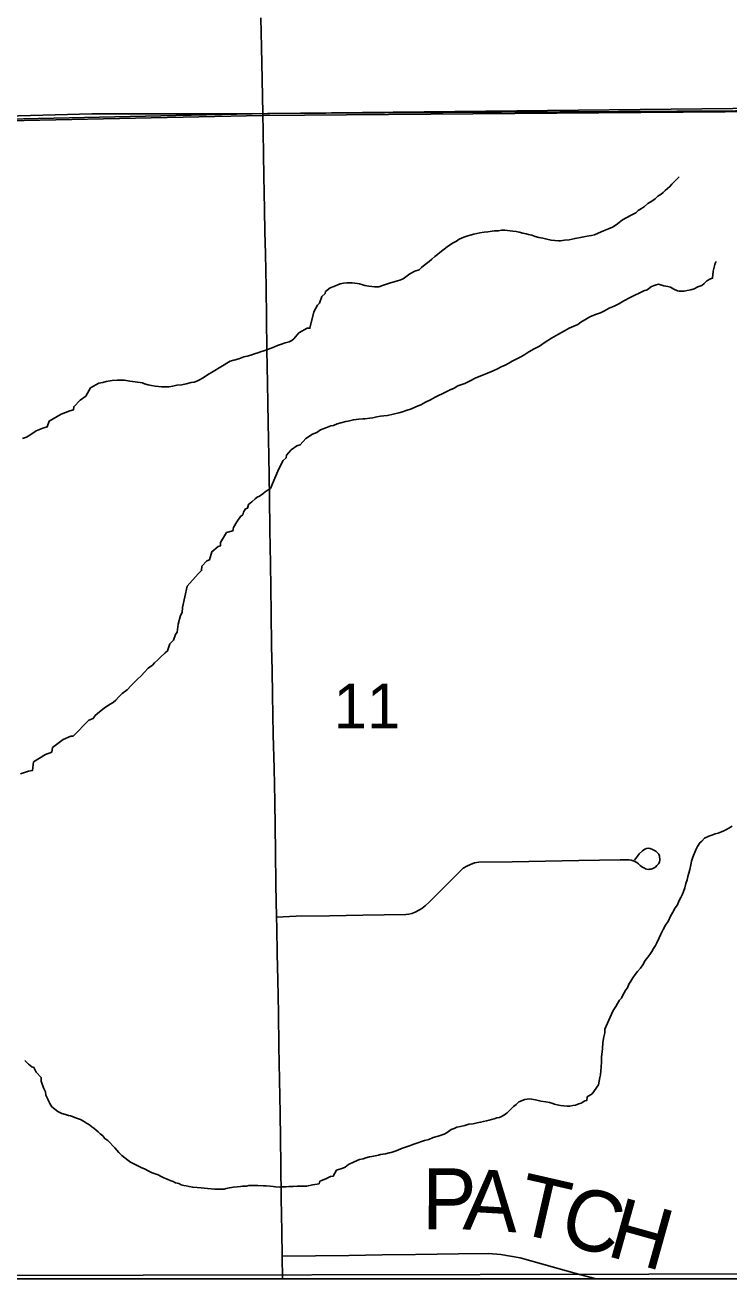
# Model space of a CAD drawing. Extents: x 103424 to 290657, y 38711 to 110967.
# Drawn here: x 214251.757 to 214252.085, y 40208.301 to 40208.886 of the extents above; entities that cross this region are included whole.
import ezdxf

# ---------------------------------------------------------------- set-up
doc = ezdxf.new("R2010")
doc.units = 0
for name, color, linetype in [('GM_X_Corporation', 7, 'Continuous'), ('GM_X_Minor_River', 7, 'Continuous'), ('GM_X_Rail_Line', 7, 'Continuous'), ('GM_X_Section_Text', 7, 'Continuous'), ('GM_X_State_Route', 7, 'Continuous'), ('GM_X_Township_Road', 7, 'Continuous'), ('GM_X_Township_Road_Text', 7, 'Continuous')]:
    doc.layers.add(name, color=color, linetype=linetype)

msp = doc.modelspace()

# ---------------------------------------------------------------- linework, layer by layer
at = {"layer": 'GM_X_Corporation'}
for points in [[(214246.35258, 40213.74302), (214246.35258, 40208.30125), (214253.15258, 40208.30125), (214253.15258, 40215.10125), (214247.88425, 40215.10125), (214247.88593, 40214.68485), (214247.88621, 40214.66416), (214247.8863, 40214.63438), (214247.88525, 40214.01696), (214247.88494, 40213.98106), (214247.88095, 40213.75762), (214247.63273, 40213.75746), (214247.49304, 40213.75527), (214246.50862, 40213.74676)], [(214250.69191, 40208.30125), (214253.06696, 40208.30125), (214253.06682, 40208.31021), (214253.06246, 40208.47339), (214253.05193, 40208.86157), (214252.88558, 40208.86006), (214252.88546, 40208.86005), (214252.37731, 40208.84757), (214251.86746, 40208.84353), (214251.37809, 40208.8332), (214250.68423, 40208.81599), (214250.68656, 40208.66767), (214250.69144, 40208.40851)], [(214252.11515, 40208.84579), (214252.1263, 40208.30367), (214251.65436, 40208.30266), (214251.64186, 40208.83944), (214251.86976, 40208.84444)], [(214251.65439, 40208.30125), (214252.12636, 40208.30125), (214252.1263, 40208.30367), (214251.65436, 40208.30266)]]:
    msp.add_lwpolyline(points, close=True, dxfattribs=at)
msp.add_lwpolyline([(214253.00988, 40211.04357), (214253.02982, 40210.15917), (214253.03816, 40209.68571), (214253.03884, 40209.64149), (214253.03938, 40209.58281), (214253.04007, 40209.5319), (214253.04048, 40209.50556), (214253.0417, 40209.42491), (214253.04293, 40209.3635), (214253.04334, 40209.31505), (214253.04389, 40209.27029), (214253.04443, 40209.20192), (214253.04913, 40209.1185), (214253.05193, 40208.86157), (214252.88558, 40208.86006), (214252.88546, 40208.86005), (214252.37731, 40208.84757), (214251.86746, 40208.84353), (214251.37809, 40208.8332), (214250.68423, 40208.81599)], dxfattribs=at)
at = {"layer": 'GM_X_Minor_River'}
for points in [[(214252.0037, 40208.78521), (214252.00542, 40208.78505), (214252.00637, 40208.78507), (214252.00826, 40208.7853), (214252.01035, 40208.78554), (214252.01319, 40208.78617), (214252.01641, 40208.78681), (214252.01887, 40208.78724), (214252.02077, 40208.78748), (214252.02228, 40208.78789), (214252.02398, 40208.78869), (214252.02643, 40208.78969), (214252.02869, 40208.79069), (214252.03058, 40208.79149), (214252.03227, 40208.79248), (214252.03376, 40208.79365), (214252.03526, 40208.79482), (214252.0394, 40208.797), (214252.04053, 40208.79759), (214252.04146, 40208.79818), (214252.04258, 40208.79916), (214252.04409, 40208.80014), (214252.04559, 40208.80112), (214252.04708, 40208.80249), (214252.04896, 40208.80348), (214252.05046, 40208.80465), (214252.05176, 40208.80582), (214252.05326, 40208.8068), (214252.0542, 40208.80758), (214252.05513, 40208.80855), (214252.05625, 40208.80952), (214252.05737, 40208.81031), (214252.0583, 40208.81147), (214252.05979, 40208.81302), (214252.06128, 40208.81438), (214252.06176, 40208.81482)], [(214251.82977, 40208.71797), (214251.83185, 40208.7184), (214251.83412, 40208.71902), (214251.83563, 40208.71924), (214251.83677, 40208.71964), (214251.83809, 40208.72024), (214251.83978, 40208.72123), (214251.84184, 40208.7226), (214251.84447, 40208.72418), (214251.84804, 40208.72635), (214251.85236, 40208.72891), (214251.85633, 40208.73014), (214251.85878, 40208.73095), (214251.86029, 40208.73137), (214251.862, 40208.73178), (214251.86369, 40208.73239), (214251.86521, 40208.7328), (214251.86653, 40208.7334), (214251.86804, 40208.73381), (214251.86974, 40208.73442), (214251.87144, 40208.73503), (214251.87295, 40208.73563), (214251.87445, 40208.73623), (214251.87634, 40208.73684), (214251.87804, 40208.73745), (214251.87993, 40208.73806), (214251.88106, 40208.73866), (214251.88199, 40208.73944), (214251.88441, 40208.74215), (214251.88817, 40208.74432), (214251.8895, 40208.74435), (214251.89143, 40208.75199), (214251.89307, 40208.75507), (214251.894, 40208.75604), (214251.89508, 40208.7591), (214251.89657, 40208.76046), (214251.89674, 40208.76141), (214251.89899, 40208.76317), (214251.90069, 40208.76378), (214251.9037, 40208.76499), (214251.90522, 40208.7654), (214251.90674, 40208.76543), (214251.90788, 40208.76546), (214251.90921, 40208.76549), (214251.91054, 40208.76532), (214251.91169, 40208.76516), (214251.91264, 40208.76499), (214251.91379, 40208.76464), (214251.91513, 40208.76428), (214251.91704, 40208.76394), (214251.91837, 40208.76378), (214251.91971, 40208.76362), (214251.92161, 40208.76367), (214251.92388, 40208.76447), (214251.92671, 40208.7653), (214251.92936, 40208.76611), (214251.93144, 40208.76673), (214251.93295, 40208.76733), (214251.93426, 40208.76831), (214251.93613, 40208.76968), (214251.93839, 40208.77087), (214251.94047, 40208.77148), (214251.94158, 40208.77265), (214251.94326, 40208.77401), (214251.94514, 40208.77539), (214251.94644, 40208.77655), (214251.94775, 40208.77772), (214251.94906, 40208.7787), (214251.95018, 40208.77967), (214251.95355, 40208.78222), (214251.95599, 40208.78398), (214251.95787, 40208.78497), (214251.95918, 40208.78576), (214251.96125, 40208.78675), (214251.96314, 40208.78737), (214251.96427, 40208.78777), (214251.96598, 40208.78819), (214251.9673, 40208.78841), (214251.96882, 40208.78882), (214251.97071, 40208.78905), (214251.97242, 40208.78928), (214251.97451, 40208.78951), (214251.97564, 40208.78973), (214251.97754, 40208.78977), (214251.97887, 40208.78999), (214251.98039, 40208.79002), (214251.98173, 40208.78986), (214251.98287, 40208.78969), (214251.98421, 40208.78953), (214251.98573, 40208.78938), (214251.98707, 40208.78903), (214251.98879, 40208.78868), (214251.99032, 40208.78834), (214251.99147, 40208.78798), (214251.993, 40208.78763), (214251.99453, 40208.7871), (214251.99625, 40208.78656), (214251.99816, 40208.78623), (214252.00007, 40208.78589), (214252.00199, 40208.78536), (214252.0037, 40208.78521)], [(214251.99169, 40208.73327), (214251.99413, 40208.73465), (214251.99657, 40208.73603), (214251.9992, 40208.7378), (214252.0022, 40208.73976), (214252.00539, 40208.74154), (214252.00821, 40208.74312), (214252.01047, 40208.74431), (214252.01254, 40208.74531), (214252.01443, 40208.74611), (214252.01593, 40208.74709), (214252.0178, 40208.74827), (214252.02006, 40208.74965), (214252.0227, 40208.75066), (214252.02496, 40208.75147), (214252.02684, 40208.75246), (214252.0291, 40208.75365), (214252.03136, 40208.75465), (214252.03362, 40208.75565), (214252.03588, 40208.75702), (214252.03889, 40208.75861), (214252.04529, 40208.76179), (214252.0468, 40208.7622), (214252.04886, 40208.76377), (214252.05093, 40208.76457), (214252.05207, 40208.76479), (214252.05456, 40208.76408), (214252.05647, 40208.76374), (214252.05761, 40208.76339), (214252.05916, 40208.76247), (214252.06088, 40208.76175), (214252.06184, 40208.76158), (214252.06298, 40208.7616), (214252.06412, 40208.76163), (214252.06545, 40208.76185), (214252.06715, 40208.76226), (214252.06866, 40208.76268), (214252.07035, 40208.76366), (214252.07224, 40208.76427), (214252.07336, 40208.76525), (214252.07467, 40208.76642), (214252.07636, 40208.7674), (214252.07731, 40208.76761), (214252.07762, 40208.77085), (214252.07831, 40208.77409), (214252.07885, 40208.77525), (214252.07885, 40208.77525), (214252.07885, 40208.77544)], [(214251.81619, 40208.58734), (214251.81712, 40208.58831), (214251.81843, 40208.58966), (214251.81992, 40208.59103), (214251.82197, 40208.59297), (214251.82309, 40208.59395), (214251.82416, 40208.5972), (214251.82584, 40208.59895), (214251.82692, 40208.60163), (214251.82766, 40208.6026), (214251.82815, 40208.60641), (214251.82921, 40208.61042), (214251.82994, 40208.61177), (214251.83008, 40208.61424), (214251.83234, 40208.62417), (214251.83735, 40208.62979), (214251.83903, 40208.63134), (214251.83918, 40208.63344), (214251.8414, 40208.63595), (214251.84273, 40208.63636), (214251.84379, 40208.64019), (214251.84678, 40208.64253), (214251.84791, 40208.64294), (214251.84788, 40208.64446), (214251.85064, 40208.64907), (214251.85366, 40208.6499), (214251.85382, 40208.65142), (214251.85547, 40208.65412), (214251.85713, 40208.65663), (214251.85826, 40208.65741), (214251.85861, 40208.65856), (214251.85953, 40208.6601), (214251.86047, 40208.6605), (214251.86082, 40208.66222), (214251.8625, 40208.66339), (214251.864, 40208.66476), (214251.86493, 40208.66554), (214251.86606, 40208.66613), (214251.86756, 40208.66711), (214251.86868, 40208.66809), (214251.86999, 40208.66907), (214251.87112, 40208.66966), (214251.87311, 40208.67445), (214251.87511, 40208.67887), (214251.87712, 40208.68271), (214251.87842, 40208.68388), (214251.87859, 40208.68521), (214251.88081, 40208.68773), (214251.88344, 40208.6895), (214251.88495, 40208.68991), (214251.88755, 40208.69301), (214251.89074, 40208.69498), (214251.89282, 40208.69578), (214251.8945, 40208.69696), (214251.89695, 40208.69796), (214251.89922, 40208.69877), (214251.90055, 40208.69899), (214251.90224, 40208.69978), (214251.90394, 40208.7002), (214251.90621, 40208.70082), (214251.90735, 40208.70104), (214251.90981, 40208.70166), (214251.91228, 40208.7019), (214251.91417, 40208.70213), (214251.91512, 40208.70215), (214251.9174, 40208.70239), (214251.91892, 40208.70262), (214251.92081, 40208.70304), (214251.92252, 40208.70327), (214251.92404, 40208.70349), (214251.92574, 40208.70371), (214251.93104, 40208.70497), (214251.93275, 40208.70539), (214251.93444, 40208.70599), (214251.9369, 40208.70681), (214251.93916, 40208.70781), (214251.94124, 40208.70861), (214251.94349, 40208.7098), (214251.94575, 40208.71099), (214251.94801, 40208.71218), (214251.94951, 40208.71297), (214251.95121, 40208.71377), (214251.95309, 40208.71476), (214251.95497, 40208.71556), (214251.95686, 40208.71636), (214251.95854, 40208.71754), (214251.96176, 40208.71856), (214251.9642, 40208.71975), (214251.96684, 40208.72114), (214251.96966, 40208.72234), (214251.97231, 40208.72335), (214251.97494, 40208.72454), (214251.97702, 40208.72535), (214251.97871, 40208.72633), (214251.98059, 40208.72714), (214251.98228, 40208.72812), (214251.98379, 40208.72891), (214251.98605, 40208.7301), (214251.98812, 40208.7311), (214251.98981, 40208.73209), (214251.99169, 40208.73327)], [(214251.75555, 40208.69299), (214251.75744, 40208.6936), (214251.75931, 40208.69478), (214251.76194, 40208.69655), (214251.76496, 40208.69776), (214251.76704, 40208.69837), (214251.76793, 40208.70105), (214251.77357, 40208.70421), (214251.77753, 40208.70582), (214251.77923, 40208.70623), (214251.77939, 40208.70776), (214251.78237, 40208.71086), (214251.78499, 40208.71263), (214251.78719, 40208.71648), (214251.79114, 40208.71865), (214251.79303, 40208.71907), (214251.79454, 40208.71949), (214251.79739, 40208.71993), (214251.79967, 40208.72017), (214251.80081, 40208.72019), (214251.80309, 40208.72005), (214251.80557, 40208.71973), (214251.80805, 40208.7194), (214251.81149, 40208.71891), (214251.81245, 40208.71836), (214251.81417, 40208.71801), (214251.8157, 40208.71767), (214251.81742, 40208.71732), (214251.81894, 40208.71717), (214251.82028, 40208.71701), (214251.8218, 40208.71704), (214251.8237, 40208.71708), (214251.8256, 40208.71731), (214251.82749, 40208.71773), (214251.82977, 40208.71797)], [(214251.75451, 40208.5366), (214251.75828, 40208.53782), (214251.76018, 40208.53824), (214251.76066, 40208.54224), (214251.7663, 40208.54559), (214251.76913, 40208.54679), (214251.76946, 40208.54889), (214251.77452, 40208.55261), (214251.7781, 40208.55421), (214251.77905, 40208.55423), (214251.7865, 40208.56161), (214251.78838, 40208.56241), (214251.78931, 40208.56376), (214251.79136, 40208.56552), (214251.79361, 40208.56728), (214251.79604, 40208.56904), (214251.79774, 40208.56984), (214251.79904, 40208.571), (214251.80034, 40208.57236), (214251.80202, 40208.57411), (214251.80426, 40208.57587), (214251.80613, 40208.57781), (214251.80762, 40208.57917), (214251.80911, 40208.58072), (214251.81079, 40208.58228), (214251.81246, 40208.58403), (214251.81413, 40208.58596), (214251.81619, 40208.58734)], [(214252.02713, 40208.41767), (214252.03022, 40208.42458), (214252.03094, 40208.42631), (214252.03223, 40208.42823), (214252.03296, 40208.42958), (214252.03388, 40208.43112), (214252.03481, 40208.43209), (214252.03536, 40208.43324), (214252.03609, 40208.43459), (214252.03682, 40208.43593), (214252.03756, 40208.4369), (214252.03829, 40208.43863), (214252.03921, 40208.43998), (214252.04013, 40208.44152), (214252.04124, 40208.44306), (214252.04234, 40208.4446), (214252.04364, 40208.44615), (214252.04475, 40208.4477), (214252.04585, 40208.44962), (214252.04715, 40208.45117), (214252.04807, 40208.45252), (214252.04899, 40208.45387), (214252.04973, 40208.45522), (214252.05065, 40208.45657), (214252.05138, 40208.45791), (214252.05247, 40208.46022), (214252.0532, 40208.46194), (214252.05429, 40208.46405), (214252.05539, 40208.46617), (214252.05668, 40208.4681), (214252.05759, 40208.47002), (214252.05869, 40208.47213), (214252.05978, 40208.47425), (214252.06089, 40208.4756), (214252.06162, 40208.47732), (214252.06253, 40208.47905), (214252.06326, 40208.48059), (214252.06381, 40208.48174), (214252.06434, 40208.48346), (214252.06487, 40208.48557), (214252.0654, 40208.48729), (214252.06575, 40208.48882), (214252.06629, 40208.49035), (214252.06663, 40208.49206), (214252.06716, 40208.49417), (214252.0675, 40208.49588), (214252.06803, 40208.4978), (214252.06948, 40208.50125), (214252.07021, 40208.50278), (214252.07131, 40208.50452), (214252.07224, 40208.5053), (214252.07355, 40208.50666), (214252.07562, 40208.50765), (214252.07694, 40208.50806), (214252.07845, 40208.50866), (214252.07996, 40208.50907), (214252.08147, 40208.50968), (214252.0826, 40208.51008), (214252.08373, 40208.51068), (214252.08486, 40208.51127), (214252.08636, 40208.51225)], [(214251.87976, 40208.34436), (214251.88166, 40208.3444), (214251.88356, 40208.34444), (214251.88527, 40208.34448), (214251.88698, 40208.34452), (214251.88812, 40208.34454), (214251.89077, 40208.34517), (214251.89286, 40208.34541), (214251.89381, 40208.34562), (214251.89416, 40208.34676), (214251.89699, 40208.34797), (214251.89906, 40208.34896), (214251.90039, 40208.34918), (214251.90185, 40208.35187), (214251.90488, 40208.35289), (214251.90601, 40208.35329), (214251.9075, 40208.35465), (214251.91014, 40208.35585), (214251.91259, 40208.35685), (214251.91429, 40208.35727), (214251.91561, 40208.35768), (214251.91732, 40208.3581), (214251.91845, 40208.35831), (214251.92148, 40208.35895), (214251.92243, 40208.35916), (214251.92357, 40208.35937), (214251.9247, 40208.35959), (214251.92641, 40208.36001), (214251.92735, 40208.36021), (214251.9283, 40208.36043), (214251.92924, 40208.36083), (214251.93057, 40208.36123), (214251.93226, 40208.36203), (214251.93415, 40208.36264), (214251.93604, 40208.36325), (214251.93792, 40208.36405), (214251.93981, 40208.36467), (214251.94151, 40208.36527), (214251.94303, 40208.36569), (214251.94491, 40208.3663), (214251.94699, 40208.3671), (214251.94926, 40208.36772), (214251.95077, 40208.36832), (214251.95209, 40208.36873), (214251.95359, 40208.36953), (214251.95547, 40208.3709), (214251.95679, 40208.3713), (214251.95811, 40208.3719), (214251.95981, 40208.37232), (214251.9617, 40208.37274), (214251.96359, 40208.37335), (214251.96568, 40208.37359), (214251.96757, 40208.37401), (214251.96909, 40208.37423), (214251.97041, 40208.37464), (214251.97193, 40208.37486), (214251.97306, 40208.37527), (214251.9742, 40208.37548), (214251.97552, 40208.37589), (214251.97665, 40208.3763), (214251.97798, 40208.37651), (214251.97892, 40208.37691), (214251.98024, 40208.3777), (214251.98155, 40208.37868), (214251.98304, 40208.38023), (214251.98453, 40208.3816), (214251.98565, 40208.38257), (214251.98696, 40208.38374), (214251.98979, 40208.38494), (214251.99187, 40208.38518), (214251.99474, 40208.38467), (214251.99722, 40208.38415), (214251.99951, 40208.38382), (214252.00123, 40208.38348), (214252.00238, 40208.38312), (214252.00353, 40208.38277), (214252.00486, 40208.38242), (214252.00639, 40208.38207), (214252.00792, 40208.38191), (214252.00944, 40208.38176), (214252.01077, 40208.38179), (214252.0121, 40208.382), (214252.01343, 40208.38222), (214252.01494, 40208.38283), (214252.01607, 40208.38323), (214252.01776, 40208.38422), (214252.01871, 40208.38443), (214252.01886, 40208.38614), (214252.02111, 40208.38752), (214252.02407, 40208.39176), (214252.02475, 40208.3952), (214252.02511, 40208.39635), (214252.02541, 40208.40015), (214252.02556, 40208.40225), (214252.02551, 40208.40453), (214252.02583, 40208.40719), (214252.02599, 40208.40853), (214252.02612, 40208.41138), (214252.02664, 40208.41405), (214252.02698, 40208.41596), (214252.02713, 40208.41767)], [(214251.75659, 40208.40306), (214251.75834, 40208.40139), (214251.75989, 40208.4001), (214251.76085, 40208.39974), (214251.76184, 40208.39767), (214251.76418, 40208.39506), (214251.76421, 40208.39335), (214251.76523, 40208.39033), (214251.76622, 40208.38845), (214251.76644, 40208.38694), (214251.76724, 40208.38505), (214251.76784, 40208.38393), (214251.76824, 40208.38299), (214251.76922, 40208.38149), (214251.77058, 40208.38038), (214251.77193, 40208.37927), (214251.77385, 40208.37836), (214251.77558, 40208.37782), (214251.77692, 40208.37747), (214251.77787, 40208.3773), (214251.77883, 40208.37694), (214251.78075, 40208.37623), (214251.78247, 40208.3755), (214251.78401, 40208.37478), (214251.78536, 40208.37386), (214251.78671, 40208.37313), (214251.78787, 40208.3722), (214251.78884, 40208.37146), (214251.78981, 40208.37053), (214251.79077, 40208.36979), (214251.79174, 40208.36886), (214251.79291, 40208.36794), (214251.79388, 40208.36663), (214251.79524, 40208.36571), (214251.79854, 40208.36236), (214251.79951, 40208.36124), (214251.80049, 40208.36012), (214251.80185, 40208.35882), (214251.8032, 40208.35771), (214251.80456, 40208.3566), (214251.80591, 40208.35568), (214251.80803, 40208.35459), (214251.81091, 40208.35313), (214251.81264, 40208.35241), (214251.81417, 40208.35168), (214251.81591, 40208.35077), (214251.81744, 40208.35023), (214251.81878, 40208.34969), (214251.81993, 40208.34914), (214251.82147, 40208.34842), (214251.82301, 40208.34769), (214251.82435, 40208.34715), (214251.82569, 40208.34661), (214251.82685, 40208.34607), (214251.82838, 40208.34572), (214251.82953, 40208.34517), (214251.83068, 40208.34482), (214251.83182, 40208.34465), (214251.83316, 40208.3443), (214251.83488, 40208.34396), (214251.83698, 40208.34382), (214251.83888, 40208.34367), (214251.84022, 40208.3435), (214251.84174, 40208.34335), (214251.84346, 40208.34319), (214251.84498, 40208.34304), (214251.8465, 40208.34307), (214251.84764, 40208.3431), (214251.84859, 40208.34312), (214251.84954, 40208.34314), (214251.85049, 40208.34335), (214251.852, 40208.34376), (214251.8539, 40208.34399), (214251.85561, 40208.34422), (214251.85713, 40208.34425), (214251.85807, 40208.34446), (214251.85902, 40208.34448), (214251.85998, 40208.3445), (214251.86111, 40208.34472), (214251.86244, 40208.34475), (214251.86358, 40208.34477), (214251.86529, 40208.34481), (214251.86796, 40208.34468), (214251.8691, 40208.3447), (214251.87101, 40208.34455), (214251.87234, 40208.34439), (214251.87349, 40208.34423), (214251.8752, 40208.34407), (214251.87653, 40208.3441), (214251.87748, 40208.34412), (214251.87843, 40208.34414), (214251.87976, 40208.34436)]]:
    msp.add_lwpolyline(points, dxfattribs=at)
at = {"layer": 'GM_X_Rail_Line'}
msp.add_lwpolyline([(214250.85343, 40208.92373), (214251.15406, 40208.91532), (214251.17964, 40208.91122), (214251.19738, 40208.90372), (214251.29151, 40208.84026), (214251.30379, 40208.83514), (214251.3188, 40208.83309), (214251.37678, 40208.83309), (214251.78779, 40208.8443), (214251.85638, 40208.84426), (214252.4323, 40208.85042), (214252.4466, 40208.85011), (214252.51437, 40208.85128), (214252.72195, 40209.06672), (214252.74642, 40209.09313), (214252.75468, 40209.11793), (214252.75744, 40209.14216), (214252.74918, 40209.16751), (214252.74808, 40209.18073), (214252.75028, 40209.19119), (214252.75909, 40209.20442), (214253.0438, 40209.48592), (214253.15258, 40209.58733)], dxfattribs=at)
at = {"layer": 'GM_X_State_Route'}
for points in [[(214251.86752, 40208.84438), (214251.86737, 40208.85228), (214251.86721, 40208.86018), (214251.86688, 40208.87525), (214251.86665, 40208.88896)], [(214251.87682, 40208.30125), (214251.87662, 40208.31178), (214251.87641, 40208.32333), (214251.87619, 40208.33886), (214251.87597, 40208.3544), (214251.8758, 40208.36647), (214251.87564, 40208.37855), (214251.87536, 40208.39408), (214251.87508, 40208.40961), (214251.87481, 40208.42514), (214251.87453, 40208.44068), (214251.87431, 40208.45276), (214251.8741, 40208.46484), (214251.87397, 40208.46986), (214251.87363, 40208.48493), (214251.87343, 40208.50046), (214251.87328, 40208.51211), (214251.87314, 40208.52377), (214251.8728, 40208.5393), (214251.87247, 40208.55483), (214251.87227, 40208.56417), (214251.87206, 40208.57352), (214251.87185, 40208.58484), (214251.87164, 40208.59616), (214251.87141, 40208.6117), (214251.87125, 40208.62315), (214251.87108, 40208.63461), (214251.87086, 40208.65014), (214251.87063, 40208.66567), (214251.87049, 40208.6752), (214251.87035, 40208.68473), (214251.87006, 40208.70026), (214251.86989, 40208.70948), (214251.86971, 40208.7187), (214251.86949, 40208.73423), (214251.86928, 40208.74883), (214251.86907, 40208.76344), (214251.86876, 40208.77897), (214251.86855, 40208.78931), (214251.86834, 40208.79965), (214251.86807, 40208.81518), (214251.86789, 40208.82543), (214251.8677, 40208.83568), (214251.86752, 40208.84438)]]:
    msp.add_lwpolyline(points, dxfattribs=at)
at = {"layer": 'GM_X_Township_Road'}
for points in [[(214251.87397, 40208.46986), (214251.88307, 40208.47032), (214251.8986, 40208.47054), (214251.91413, 40208.47076), (214251.92419, 40208.4709), (214251.93424, 40208.47104), (214251.93566, 40208.47127), (214251.93704, 40208.47161), (214251.93863, 40208.47218), (214251.94064, 40208.47321), (214251.94167, 40208.47391), (214251.94332, 40208.47515), (214251.94521, 40208.47681), (214251.94726, 40208.47909), (214251.95409, 40208.48586), (214251.96092, 40208.49263), (214251.96269, 40208.49366), (214251.9644, 40208.4944), (214251.96623, 40208.49515), (214251.96834, 40208.49543), (214251.98387, 40208.4957), (214251.9994, 40208.49597), (214252.01494, 40208.49624), (214252.02458, 40208.4964), (214252.03422, 40208.49657), (214252.03616, 40208.49661), (214252.03826, 40208.49664), (214252.03935, 40208.49646), (214252.04021, 40208.49617), (214252.04112, 40208.49583), (214252.04192, 40208.49537), (214252.04272, 40208.49469), (214252.04358, 40208.49395), (214252.04438, 40208.49332), (214252.04552, 40208.49263), (214252.04605, 40208.4924), (214252.04667, 40208.49223), (214252.04751, 40208.49214), (214252.04809, 40208.49217), (214252.04871, 40208.49222), (214252.04918, 40208.49235), (214252.05012, 40208.49278), (214252.05072, 40208.49321), (214252.05137, 40208.49387), (214252.0521, 40208.4947), (214252.05254, 40208.49552), (214252.05268, 40208.49652), (214252.0526, 40208.49829), (214252.05221, 40208.49917), (214252.05097, 40208.50043), (214252.05047, 40208.50084), (214252.04934, 40208.50145), (214252.04825, 40208.50181), (214252.04749, 40208.50196), (214252.04647, 40208.50185), (214252.04567, 40208.50152), (214252.04455, 40208.50076), (214252.0431, 40208.49942), (214252.0423, 40208.49826), (214252.04088, 40208.49644)], [(214251.87662, 40208.31178), (214251.89215, 40208.312), (214251.90768, 40208.31221), (214251.92322, 40208.31243), (214251.93875, 40208.31265), (214251.9488, 40208.31279), (214251.95886, 40208.31293), (214251.97285, 40208.31302), (214251.97851, 40208.31269), (214251.98757, 40208.31107), (214252.00254, 40208.30693), (214252.01593, 40208.30322), (214252.02303, 40208.30125)]]:
    msp.add_lwpolyline(points, dxfattribs=at)

# ---------------------------------------------------------------- texts
at = {"layer": 'GM_X_Section_Text'}
msp.add_text('11', height=0.020928, rotation=0.00001, dxfattribs=at).set_placement((214251.90061, 40208.55782))
at = {"layer": 'GM_X_Township_Road_Text'}
for s, rotation, p in [('P', 359.90973, (214251.94185, 40208.32438)), ('A', 356.69044, (214251.96059, 40208.32437)), ('T', 347.08955, (214251.9843, 40208.3231)), ('C', 344.48404, (214252.00468, 40208.31844)), ('H', 344.35733, (214252.02715, 40208.3122))]:
    msp.add_text(s, height=0.02841, rotation=rotation, dxfattribs=at).set_placement(p)

doc.saveas('drawing.dxf')
